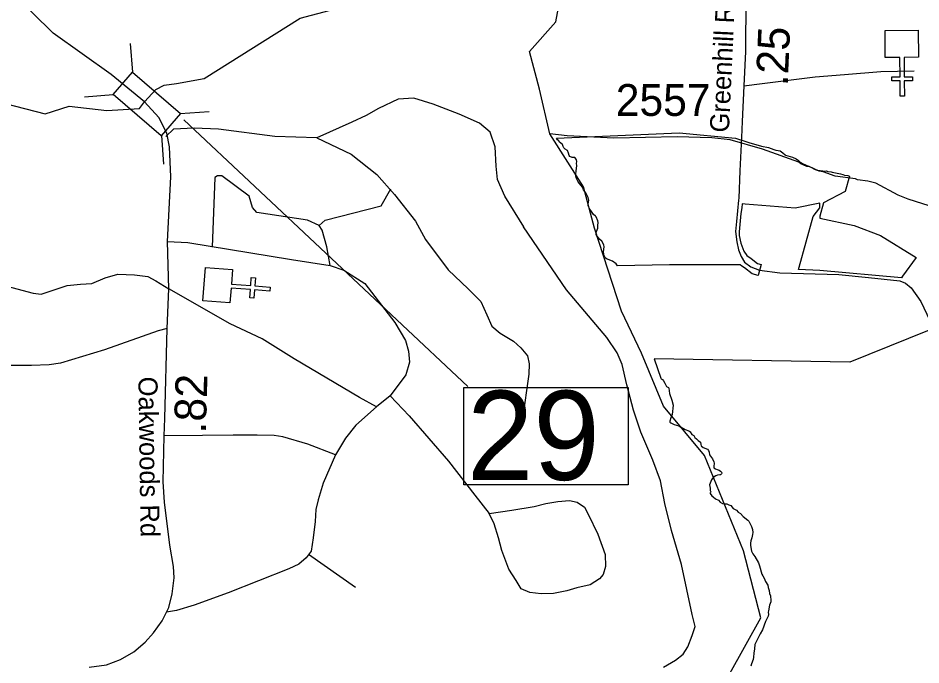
# Model space of a CAD drawing. Extents: x 1248224 to 1454986, y 825081 to 985870.
# Drawn here: x 1366928 to 1370470, y 877692 to 880231 of the extents above; entities that cross this region are included whole.
import ezdxf

# ---------------------------------------------------------------- set-up
doc = ezdxf.new("R2010")
doc.units = 0
for name, color, linetype in [('Exist Boundary Political City Limit New', 7, 'Continuous'), ('Exist Boundary Political City Limit New Hole', 7, 'Continuous'), ('Exist Cultural Church CELL', 7, 'Continuous'), ('Exist Hydrographic Creek Single Shore', 7, 'Continuous'), ('Exist Hydrographic Misc Water Feature', 7, 'Continuous'), ('Exist Road Non-System Type 51', 7, 'Continuous'), ('Exist Road Secondary Mileage Hundredths English Label', 7, 'Continuous'), ('Exist Road Secondary Structure Standard Bridge CELL', 7, 'Continuous'), ('Exist Road Secondary Structure Standard Bridge Number Label', 7, 'Continuous'), ('Exist Road Secondary Type 51 Attributed', 7, 'Continuous'), ('Exist Road Secondary Type 51 Label', 7, 'Continuous'), ('Exist Road Secondary Type 51 Number Label', 7, 'Continuous'), ('Map Preparation Boundary City Limit Buffer Line', 7, 'Continuous')]:
    doc.layers.add(name, color=color, linetype=linetype)

msp = doc.modelspace()

# ---------------------------------------------------------------- linework, layer by layer
at = {"layer": 'Exist Boundary Political City Limit New'}
for points in [[(1370888.2, 879162), (1370190.8, 878880.9), (1369423.6, 878893.4)], [(1369423.6, 878893.4), (1369449.2, 878818.1), (1369450.6, 878815.2), (1369456.2, 878812.2), (1369459.7, 878807.3), (1369465.5, 878797.8), (1369469.7, 878787.9), (1369471.4, 878785.6), (1369478.8, 878781.1), (1369480.7, 878778.3), (1369483.5, 878758), (1369492.2, 878731.7), (1369497.2, 878711.6), (1369493.7, 878674.8), (1369491.7, 878668.9), (1369488.4, 878662.1), (1369484.5, 878649.7), (1369484.8, 878645.5), (1369488.5, 878642.2), (1369502, 878636.4), (1369520.6, 878631), (1369544.5, 878616.7), (1369559.3, 878611), (1369563, 878608.8), (1369564.9, 878607), (1369571.4, 878596.9), (1369578.6, 878592.7), (1369582.2, 878585.3), (1369589.4, 878580.4), (1369595.3, 878573.2), (1369605.4, 878566.2), (1369606, 878558.3), (1369608, 878552.2), (1369615, 878546.3), (1369631.9, 878538.8), (1369636.3, 878533.7), (1369638.6, 878528), (1369639.8, 878516.8), (1369651.6, 878501.8), (1369657.6, 878489.4), (1369659.1, 878483.9), (1369656.7, 878471.5), (1369657.8, 878466.7), (1369663.7, 878461.5), (1369670.5, 878460.1), (1369678.7, 878456.4), (1369684.1, 878452.7), (1369686.9, 878449.4), (1369688.1, 878445.2), (1369687.7, 878442.4), (1369684, 878438.4), (1369680.7, 878438), (1369672, 878437), (1369664.5, 878434.4), (1369655.1, 878427.5), (1369648.3, 878419), (1369640.7, 878399.4), (1369643.3, 878386), (1369643.1, 878377.7), (1369645.1, 878372.2), (1369644.8, 878369.8), (1369643.1, 878368.3), (1369642.4, 878365.7), (1369650, 878356.2)], [(1369650, 878356.2), (1369655.3, 878352.3), (1369664.3, 878343.8), (1369666, 878342.5), (1369672.8, 878340.6), (1369675.1, 878338.9), (1369682.5, 878330.8), (1369690.9, 878326.7), (1369700.7, 878325.1), (1369708.9, 878324.3), (1369716.1, 878320.7), (1369724.1, 878318.1), (1369732.8, 878306.9), (1369746, 878299.6), (1369752.7, 878291.8), (1369761.3, 878286.2), (1369772.1, 878275.5), (1369790.7, 878261.1), (1369794.3, 878256.7), (1369804.7, 878235.9), (1369808.4, 878223.4), (1369809.8, 878212.5), (1369809.3, 878204.5), (1369806.9, 878191.7), (1369802.9, 878179), (1369801.2, 878169.8), (1369801.5, 878160.9), (1369804.9, 878139.5), (1369810.7, 878128.6), (1369818.2, 878117.4), (1369832.3, 878093.4), (1369836.1, 878081.6), (1369846.1, 878048.4), (1369849.4, 878041.8), (1369855.3, 878033.4), (1369859.8, 878020.4), (1369868.5, 878005.3), (1369870.3, 877996.2), (1369874.1, 877984.7), (1369875.8, 877972.7), (1369879, 877963.1), (1369881, 877945.8), (1369880.5, 877940.3), (1369876.3, 877926.6), (1369871.7, 877904.7), (1369870.7, 877899.2), (1369871.7, 877890.2), (1369870, 877883.6), (1369859.5, 877862.9), (1369848.5, 877830.8), (1369839.4, 877814.3), (1369822, 877780.1), (1369818.8, 877772.1), (1369817.1, 877756), (1369814.3, 877738.5), (1369813.1, 877723.4), (1369811, 877713.7), (1369804.5, 877696.7), (1369802.4, 877687.6)]]:
    msp.add_lwpolyline(points, dxfattribs=at)
at = {"layer": 'Exist Boundary Political City Limit New Hole'}
msp.add_line((1369991.8, 879253.4), (1370046.4, 879452.9), dxfattribs=at)
for points in [[(1369040.5, 879759.5), (1369521.9, 879781.4), (1369742.9, 879759.9), (1369795.1, 879743.5)], [(1369174.4, 879475.9), (1369170.6, 879481.1), (1369165.2, 879491.4), (1369164.5, 879494), (1369164.7, 879502.4), (1369167.4, 879517), (1369164.7, 879526.5), (1369154.7, 879545.9), (1369145.8, 879557.5), (1369142, 879567.4), (1369128.9, 879582.9), (1369123.5, 879591.4), (1369117.1, 879604.3), (1369115.3, 879613.8), (1369115.7, 879619.9), (1369117.8, 879630), (1369119.5, 879652.1), (1369118.9, 879660.8), (1369119.6, 879668.5), (1369118, 879675.3), (1369113.5, 879682.5), (1369112.1, 879683.6), (1369106.4, 879684.7), (1369101.5, 879684.7), (1369092.4, 879688.2), (1369089.9, 879691.8), (1369087, 879701.2), (1369083.8, 879711), (1369073.6, 879716.3), (1369069.1, 879721.7), (1369065.6, 879727.6), (1369063.1, 879735.2), (1369057.4, 879740.9), (1369051, 879745.6), (1369048.6, 879749.4), (1369043.4, 879753.8), (1369040.5, 879759.5)], [(1369795.1, 879743.5), (1369843.9, 879728.4), (1369872.1, 879723.3), (1369893.3, 879716.1), (1369900.3, 879712.4), (1369909.3, 879712.1), (1369916.9, 879710), (1369928.3, 879702.3), (1369936.8, 879695), (1369939, 879693.8), (1369966.5, 879685.6), (1369979.7, 879679), (1369989.8, 879672.3), (1369995.6, 879665.5), (1370007.6, 879659.3), (1370037.7, 879646.5), (1370054.3, 879637.2), (1370062.9, 879634.3), (1370073.5, 879632.6)], [(1370073.5, 879632.6), (1370077.2, 879631.6), (1370085, 879632), (1370092, 879630.7), (1370098.9, 879631.2), (1370104.7, 879629.6), (1370117, 879628.5), (1370122, 879626.8), (1370154.5, 879620.3), (1370163.2, 879617.8), (1370169.6, 879615), (1370182.6, 879613.2), (1370189.5, 879611.4)], [(1370189.5, 879611.4), (1370173, 879550.6), (1370087.1, 879506.3)], [(1369768.7, 879502), (1369766.8, 879487), (1369763.5, 879464.9), (1369756.6, 879391.8), (1369756.6, 879378.6), (1369763.1, 879347.4), (1369774.5, 879316.1), (1369786.4, 879300), (1369804.1, 879287.1), (1369828.4, 879268.5), (1369843.2, 879264.5)], [(1370073.3, 879504.3), (1369976.7, 879485.6), (1369780.4, 879501.1), (1369768.7, 879502)], [(1370046.4, 879452.9), (1370073.3, 879487.1), (1370073.3, 879504.3)], [(1370087.1, 879506.3), (1370073.5, 879454), (1370073.5, 879446.5)], [(1369279, 879258.7), (1369276.7, 879262.9), (1369274, 879266.5), (1369260.2, 879277.1), (1369235.6, 879286.9), (1369230.9, 879290.4), (1369227.1, 879298.9), (1369225.9, 879304.3), (1369224.7, 879313.9), (1369227, 879334.1), (1369225.8, 879341.9), (1369218.5, 879355.2), (1369210.6, 879362.8), (1369199.9, 879374.9), (1369195.6, 879381.5), (1369195.2, 879385.5), (1369196.5, 879394.3), (1369202.4, 879406.8), (1369202.4, 879417.1), (1369203.6, 879428.6), (1369202.2, 879435.9), (1369195.5, 879451.8), (1369193.7, 879454.2), (1369185.2, 879461), (1369174.4, 879475.9)], [(1370073.5, 879446.5), (1370207.8, 879416.6), (1370311.6, 879378.5), (1370451, 879291.1), (1370397.4, 879217.9), (1370393.2, 879212.3), (1370073.5, 879240.8), (1369989.4, 879244.4), (1369991.8, 879253.4)], [(1369760.2, 879263.3), (1369482.8, 879262.5), (1369279, 879258.7)], [(1369843.2, 879264.5), (1369832.7, 879225.9), (1369831.4, 879221), (1369808, 879227.3), (1369777.1, 879251), (1369767.7, 879257.9), (1369760.2, 879263.3)]]:
    msp.add_lwpolyline(points, dxfattribs=at)
at = {"layer": 'Exist Cultural Church CELL'}
for points in [[(1370460.4, 880077.8), (1370403.5, 880077.2), (1370404.1, 880001), (1370436.1, 880001.3), (1370436.2, 879985.3), (1370404.2, 879985.1), (1370404.7, 879924.9), (1370388.6, 879924.8), (1370388.2, 879984.9), (1370356.2, 879984.7), (1370356, 880000.7), (1370388, 880000.9), (1370387.4, 880077.1), (1370329.8, 880076.7), (1370328.9, 880183.2), (1370459.5, 880184.2)], [(1367768.7, 879244.1), (1367764.4, 879187.4), (1367840.3, 879181.6), (1367842.8, 879213.5), (1367858.7, 879212.2), (1367856.3, 879180.3), (1367916.2, 879175.8), (1367915, 879159.8), (1367855.1, 879164.4), (1367852.6, 879132.5), (1367836.7, 879133.7), (1367839.1, 879165.6), (1367763.2, 879171.4), (1367758.7, 879113.9), (1367652.6, 879122), (1367662.5, 879252.2)]]:
    msp.add_lwpolyline(points, close=True, dxfattribs=at)
at = {"layer": 'Exist Hydrographic Creek Single Shore'}
for points in [[(1367423.5, 879902.4), (1367467.6, 879950.8), (1367501.5, 879968.4), (1367548.6, 879975), (1367658.2, 879993.8), (1368034.4, 880230.4), (1368672.4, 880401.4), (1368984.4, 880552.7), (1369100.5, 880556.9)], [(1369720.4, 877658.8), (1369841.3, 877877.5), (1369773.4, 878140.3), (1369621.3, 878514.5), (1369460.4, 878707.9), (1369373.4, 878916.5), (1369295.6, 879080.7), (1369188.6, 879407.3), (1369146.2, 879568.6), (1369013.4, 879777.4), (1368973.2, 879952.3), (1368934.2, 880100), (1369037.7, 880217.1), (1369100.5, 880556.9)], [(1364874.3, 878711.8), (1365022.9, 878777.2), (1365596.3, 878926.8), (1365764.4, 879021.9), (1365918.4, 879176.4), (1366230.4, 879721.7), (1366350.4, 879860.4), (1366536.4, 879971.6), (1366835.4, 879906.5), (1367033.5, 879855.3), (1367127.6, 879886), (1367276.1, 879868.6), (1367404.7, 879877), (1367423.5, 879902.4)]]:
    msp.add_lwpolyline(points, dxfattribs=at)
at = {"layer": 'Exist Hydrographic Misc Water Feature'}
msp.add_lwpolyline([(1370531.1, 879485.6), (1370419.9, 879520.1), (1370380.2, 879536.9), (1370293.3, 879583), (1370261.5, 879591.7), (1370221.5, 879596.6), (1370213.6, 879600.8), (1370133.9, 879610.7), (1370086.3, 879627.7), (1370070.3, 879630), (1370030.7, 879649), (1370022.7, 879649.2), (1369998.9, 879659.7), (1369991, 879665.9), (1369848.2, 879717.2), (1369721, 879754.1), (1369649.2, 879761.7), (1369513.3, 879764.9), (1369265.2, 879760.4), (1369081.3, 879768.6), (1369013.4, 879777.4)], dxfattribs=at)
at = {"layer": 'Exist Road Non-System Type 51'}
msp.add_line((1368067.6, 878127.7), (1368251.8, 877998), dxfattribs=at)
for points in [[(1369774.9, 879965.2), (1369846.6, 879974), (1370055.4, 880000.9), (1370170, 880009.3), (1370313.1, 880021.1), (1370442.8, 880024.5)], [(1369459.4, 877683.7), (1369506.6, 877710.7), (1369536.9, 877734.3), (1369555.4, 877762.9), (1369572.3, 877808.4), (1369584.1, 877843.8), (1369572.3, 877891), (1369530.2, 878086.5), (1369491.5, 878220.1), (1369464.6, 878326.3), (1369447.7, 878415.6), (1369417.4, 878496.5), (1369370.3, 878606.1), (1369341.8, 878692.9), (1369316.5, 878792.3), (1369298, 878871.5), (1369277.8, 878917), (1369237.3, 878977.7), (1369079, 879164.8), (1368910.8, 879411.7), (1368912.4, 879411.7), (1368836.9, 879532.5), (1368808.3, 879598.2), (1368803.2, 879650.5), (1368799.8, 879726.3), (1368779.6, 879783.6), (1368737.5, 879819), (1368658.4, 879854.4), (1368555.6, 879893.2), (1368479.8, 879916.8), (1368419.2, 879913.4), (1368341.7, 879876.3), (1368292.9, 879849.3), (1368237.3, 879822.4), (1368100, 879761.8)], [(1368100, 879761.8), (1367935, 879766.6), (1367714.4, 879795.3), (1367618.4, 879798.7), (1367537.6, 879795.3), (1367507.3, 879767.2)], [(1368100, 879761.8), (1368234.8, 879697.7), (1368335.8, 879616.8), (1368404.9, 879539.3), (1368487.4, 879434.8), (1368526.1, 879362.3), (1368615.4, 879242.7), (1368694.1, 879169.3), (1368742.9, 879118.7), (1368766.5, 879066.5), (1368786.7, 879022.6), (1368818.7, 878994), (1368870.9, 878963.6), (1368899.5, 878936.7), (1368926.5, 878906.3), (1368933.2, 878874.3), (1368931.5, 878833.9), (1368906.6, 878658.3)], [(1368108.9, 879417.5), (1368062.8, 879437.9), (1367865, 879468.7), (1367847.9, 879487.4), (1367834.3, 879531.8), (1367726.8, 879612), (1367709.8, 879612), (1367699.5, 879605.2), (1367689.3, 879332.1)], [(1368108.9, 879417.5), (1368132.8, 879437.9), (1368352.8, 879494.3), (1368390.3, 879560.8)], [(1368151.5, 879260.7), (1368139.6, 879333.8), (1368120.8, 879398.7), (1368108.9, 879417.5)], [(1367514.5, 879353.8), (1367594, 879350), (1367999.9, 879284.3), (1368151.5, 879260.7)], [(1368151.5, 879260.7), (1368205.4, 879242.1), (1368287.9, 879189.9), (1368405.8, 879036.5), (1368447.9, 878965.7), (1368459.6, 878924.2), (1368463, 878880.4), (1368449.5, 878831.5), (1368387.2, 878749.2)], [(1367513, 879013.3), (1367477, 879003.2), (1367266.5, 878929), (1367094.7, 878876.8), (1367049.2, 878870), (1366980.1, 878868.3), (1366879.1, 878868.3), (1366801.6, 878866.7), (1366732.6, 878868.3), (1366707.3, 878883.5), (1366703.9, 878910.5), (1366712.4, 878949.2), (1366739.3, 878984.6), (1366783.1, 879025.1), (1366806.7, 879065.5), (1366820.1, 879112.7), (1366803.3, 879175.1), (1366781.4, 879207.1), (1366762.9, 879217.2), (1366709, 879224), (1366656.8, 879220.6), (1366619.7, 879210.5), (1366577.6, 879191.9)], [(1366781.4, 879207.1), (1366843.7, 879190.2), (1366986.9, 879151.5), (1367018.9, 879148.1), (1367119.9, 879181.8), (1367172.1, 879186.9), (1367217.6, 879190.2), (1367269.8, 879212.2), (1367318.7, 879225.6), (1367384.3, 879224), (1367436.6, 879217.2), (1367468.6, 879200.4), (1367519, 879169)], [(1369836.7, 879241.6), (1369915.9, 879231.8), (1370148.3, 879225), (1370264.5, 879213.2), (1370387.5, 879199.7), (1370409.3, 879191.3), (1370431.2, 879172.8), (1370470, 879118.8), (1370505.3, 879044.7), (1370559.2, 878899.7), (1370613.1, 878845.8), (1370741.1, 878727.8), (1370820.3, 878663.8), (1370963.4, 878512.1), (1371101.1, 878391.6), (1371173.5, 878324.2), (1371256, 878238.2)], [(1368333.3, 878705.4), (1368267.5, 878742.7), (1368011.5, 878894.4), (1367885.2, 878972), (1367759.3, 879031.9), (1367519, 879169)], [(1368387.2, 878749.2), (1368333.3, 878705.4)], [(1368387.2, 878749.2), (1368462.4, 878670.5), (1368615.7, 878491.9), (1368720.1, 878358.7), (1368775.7, 878286.2)], [(1368333.3, 878705.4), (1368252.6, 878633.3), (1368212.2, 878582.7), (1368173.5, 878517)], [(1368173.5, 878517), (1368064, 878559.1), (1367966.3, 878587.8), (1367932.6, 878592.8), (1367865.3, 878594.5), (1367771, 878594.5), (1367651.4, 878592.8), (1367501.5, 878591.2)], [(1368173.5, 878517), (1368124.6, 878405.8), (1368104.4, 878340), (1368096, 878303), (1368092.6, 878255.8), (1368085.9, 878191.7), (1368077.5, 878139.5), (1368057.4, 878113.2), (1368028.7, 878087.9), (1367990, 878069.4), (1367752.5, 877975), (1367617.9, 877926.6), (1367548.9, 877906.4), (1367510.1, 877899.7)], [(1368775.7, 878286.2), (1368864.9, 878299.7), (1368952.5, 878314.9), (1368998, 878326.7), (1369045.2, 878333.4), (1369090.6, 878338.5), (1369120.9, 878331.8), (1369149.6, 878311.5), (1369164.7, 878284.6), (1369201.8, 878205.3), (1369230.4, 878126.1), (1369232.1, 878078.9), (1369223.7, 878046.9), (1369208.5, 878030.1), (1369171.5, 878006.5), (1369119.3, 877994.7), (1369080.5, 877982.9), (1369028.3, 877972.8), (1368979.5, 877971.1), (1368935.7, 877976.1), (1368902, 877991.3), (1368881.8, 878023.3), (1368853.2, 878068.8), (1368826.2, 878141.3), (1368812.7, 878191.9), (1368795.9, 878245.8), (1368775.7, 878286.2)]]:
    msp.add_lwpolyline(points, dxfattribs=at)
at = {"layer": 'Exist Road Secondary Structure Standard Bridge CELL'}
for p, q in [((1367367.8, 880131.5), (1367376.3, 880018.6)), ((1367188, 879922.2), (1367300.9, 879930.8)), ((1367564, 879856.6), (1367676.8, 879865.2)), ((1367490.2, 879770.8), (1367498.8, 879657.9))]:
    msp.add_line(p, q, dxfattribs=at)
msp.add_lwpolyline([(1367376.3, 880018.6), (1367564.3, 879857), (1367488.9, 879769.2), (1367300.9, 879930.8)], close=True, dxfattribs=at)
at = {"layer": 'Exist Road Secondary Structure Standard Bridge Number Label'}
msp.add_line((1367577.7, 879832.6), (1368692, 878784.8), dxfattribs=at)
msp.add_lwpolyline([(1368676.8, 878781.1), (1369320.9, 878781.1), (1369320.9, 878398.8), (1368676.8, 878398.8)], close=True, dxfattribs=at)
at = {"layer": 'Exist Road Secondary Type 51 Attributed'}
for points in [[(1369790.5, 880519.1), (1369790.1, 880415.7), (1369782.5, 880309.9), (1369781, 880099.7), (1369774.9, 879965.2), (1369768.9, 879825.4), (1369766, 879762.8)], [(1367423.5, 879902.4), (1367292.8, 880010.2), (1367064.8, 880172.2), (1366903.3, 880332.8), (1366865.8, 880391), (1366841.6, 880438.2), (1366829.5, 880489)], [(1367206.5, 877683.9), (1367274.5, 877692.9), (1367328.9, 877714.1), (1367381.5, 877743.7), (1367426.8, 877781.5), (1367458.5, 877817.8), (1367493.3, 877866.1), (1367510.1, 877899.7), (1367518.9, 877917.6), (1367532.5, 877972), (1367540.1, 878034), (1367537.1, 878079.3), (1367523.5, 878163), (1367502.4, 878330.8), (1367496.3, 878411), (1367501.5, 878591.2), (1367503.9, 878659.5), (1367513, 879013.3), (1367519, 879169), (1367514.5, 879353.8), (1367526.5, 879607.8), (1367522, 879725.8), (1367511.8, 879780.1), (1367480.3, 879840.6), (1367423.5, 879902.4)], [(1369766, 879762.8), (1369759.9, 879631.9), (1369755.3, 879524.6), (1369754.5, 879516.3)], [(1369754.5, 879516.3), (1369746.3, 879433.3), (1369741.8, 879394), (1369747.8, 879353.2), (1369753.9, 879321.4), (1369764.5, 879295.7), (1369778.1, 879273), (1369802.2, 879254.9), (1369836.7, 879241.6)]]:
    msp.add_lwpolyline(points, dxfattribs=at)
at = {"layer": 'Map Preparation Boundary City Limit Buffer Line'}
for points in [[(1370888.2, 879162), (1370190.8, 878880.9), (1369423.6, 878893.4)], [(1369423.6, 878893.4), (1369449.2, 878818.1), (1369450.6, 878815.2), (1369456.2, 878812.2), (1369459.7, 878807.3), (1369465.5, 878797.8), (1369469.7, 878787.9), (1369471.4, 878785.6), (1369478.8, 878781.1), (1369480.7, 878778.3), (1369483.5, 878758), (1369492.2, 878731.7), (1369497.2, 878711.6), (1369493.7, 878674.8), (1369491.7, 878668.9), (1369488.4, 878662.1), (1369484.5, 878649.7), (1369484.8, 878645.5), (1369488.5, 878642.2), (1369502, 878636.4), (1369520.6, 878631), (1369544.5, 878616.7), (1369559.3, 878611), (1369563, 878608.8), (1369564.9, 878607), (1369571.4, 878596.9), (1369578.6, 878592.7), (1369582.2, 878585.3), (1369589.4, 878580.4), (1369595.3, 878573.2), (1369605.4, 878566.2), (1369606, 878558.3), (1369608, 878552.2), (1369615, 878546.3), (1369631.9, 878538.8), (1369636.3, 878533.7), (1369638.6, 878528), (1369639.8, 878516.8), (1369651.6, 878501.8), (1369657.6, 878489.4), (1369659.1, 878483.9), (1369656.7, 878471.5), (1369657.8, 878466.7), (1369663.7, 878461.5), (1369670.5, 878460.1), (1369678.7, 878456.4), (1369684.1, 878452.7), (1369686.9, 878449.4), (1369688.1, 878445.2), (1369687.7, 878442.4), (1369684, 878438.4), (1369680.7, 878438), (1369672, 878437), (1369664.5, 878434.4), (1369655.1, 878427.5), (1369648.3, 878419), (1369640.7, 878399.4), (1369643.3, 878386), (1369643.1, 878377.7), (1369645.1, 878372.2), (1369644.8, 878369.8), (1369643.1, 878368.3), (1369642.4, 878365.7), (1369650, 878356.2)], [(1369650, 878356.2), (1369655.3, 878352.3), (1369664.3, 878343.8), (1369666, 878342.5), (1369672.8, 878340.6), (1369675.1, 878338.9), (1369682.5, 878330.8), (1369690.9, 878326.7), (1369700.7, 878325.1), (1369708.9, 878324.3), (1369716.1, 878320.7), (1369724.1, 878318.1), (1369732.8, 878306.9), (1369746, 878299.6), (1369752.7, 878291.8), (1369761.3, 878286.2), (1369772.1, 878275.5), (1369790.7, 878261.1), (1369794.3, 878256.7), (1369804.7, 878235.9), (1369808.4, 878223.4), (1369809.8, 878212.5), (1369809.3, 878204.5), (1369806.9, 878191.7), (1369802.9, 878179), (1369801.2, 878169.8), (1369801.5, 878160.9), (1369804.9, 878139.5), (1369810.7, 878128.6), (1369818.2, 878117.4), (1369832.3, 878093.4), (1369836.1, 878081.6), (1369846.1, 878048.4), (1369849.4, 878041.8), (1369855.3, 878033.4), (1369859.8, 878020.4), (1369868.5, 878005.3), (1369870.3, 877996.2), (1369874.1, 877984.7), (1369875.8, 877972.7), (1369879, 877963.1), (1369881, 877945.8), (1369880.5, 877940.3), (1369876.3, 877926.6), (1369871.7, 877904.7), (1369870.7, 877899.2), (1369871.7, 877890.2), (1369870, 877883.6), (1369859.5, 877862.9), (1369848.5, 877830.8), (1369839.4, 877814.3), (1369822, 877780.1), (1369818.8, 877772.1), (1369817.1, 877756), (1369814.3, 877738.5), (1369813.1, 877723.4), (1369811, 877713.7), (1369804.5, 877696.7), (1369802.4, 877687.6)]]:
    msp.add_lwpolyline(points, dxfattribs=at)

# ---------------------------------------------------------------- texts
at = {"layer": 'Exist Road Secondary Mileage Hundredths English Label'}
for s, rotation, p in [('.25', 87.5317, (1369946.9, 879963)), ('.82', 88.2551, (1367663.9, 878599.9))]:
    msp.add_text(s, height=125, rotation=rotation, dxfattribs=at).set_placement(p)
at = {"layer": 'Exist Road Secondary Structure Standard Bridge Number Label'}
msp.add_text('29', height=350, dxfattribs=at).set_placement((1368689.3, 878418.6))
at = {"layer": 'Exist Road Secondary Type 51 Label'}
for s, rotation, p in [('Greenhill Rd.', 87.3393, (1369716.2, 879780.8)), ('Oakwoods Rd', 270.8027, (1367399.6, 878823.5))]:
    msp.add_text(s, height=75, rotation=rotation, dxfattribs=at).set_placement(p)
at = {"layer": 'Exist Road Secondary Type 51 Number Label'}
msp.add_text('2557', height=125, dxfattribs=at).set_placement((1369272.6, 879847.3))

doc.saveas('drawing.dxf')
